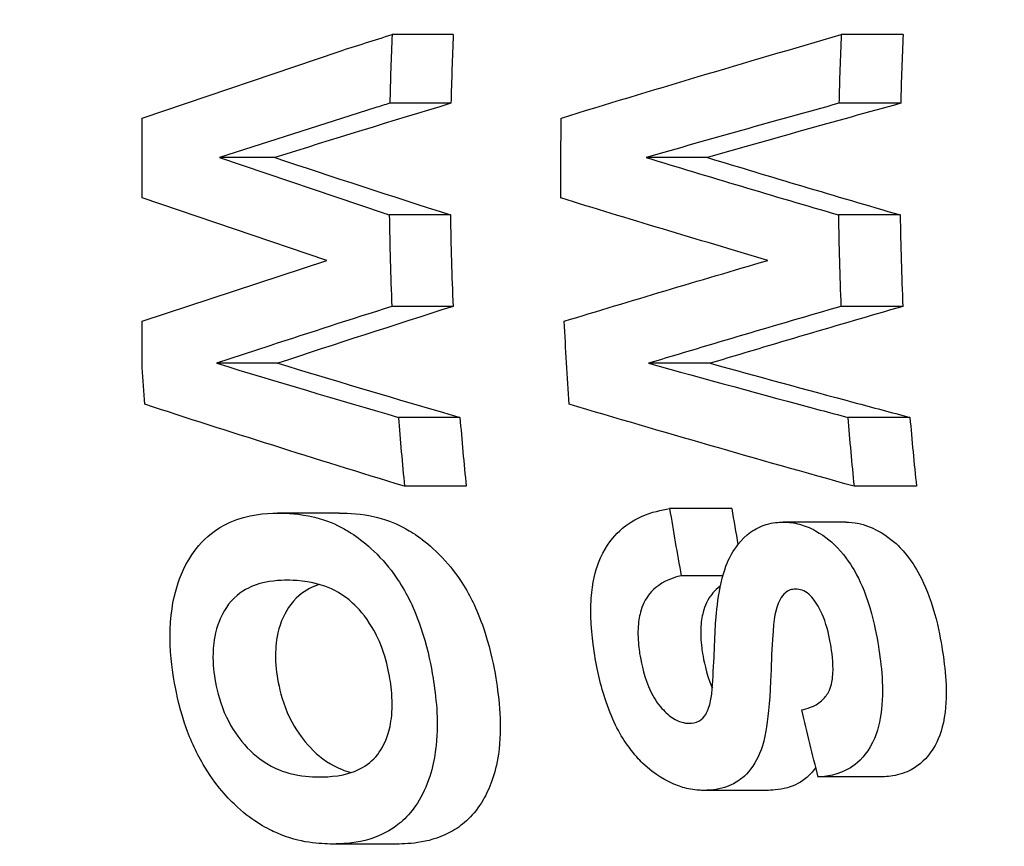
# Model space of a CAD drawing. Header units: inches. Extents: x 1 to 669, y 0 to 417.
# Tile 259 of 448: x 361.921 to 362.264, y 232.387 to 232.674. Entities that reach past the tile are written whole.
import ezdxf

# ---------------------------------------------------------------- set-up
doc = ezdxf.new("R2010")
doc.units = ezdxf.units.IN
doc.header["$LTSCALE"] = 12
doc.header["$MEASUREMENT"] = 0
doc.header["$PDMODE"] = 1
doc.layers.get('Defpoints').update_dxf_attribs({"linetype": 'CONTINUOUS'})
doc.layers.add('D', color=2, linetype='CONTINUOUS')
doc.layers.add('Q', color=4, linetype='CONTINUOUS')
doc.styles.get("Standard").update_dxf_attribs({"font": 'SIMPLEX.SHX', "width": 0.875})
doc.dimstyles.get("Standard").update_dxf_attribs({"dimscale": 28, "dimtxt": 0.125, "dimasz": 0.125, "dimexe": 0.04375, "dimexo": 0.0625, "dimgap": 0.04375, "dimtad": 0, "dimtih": 1, "dimtoh": 1, "dimdec": 4, "dimzin": 12, "dimdsep": 46, "dimlunit": 5, "dimtxsty": 'Standard', "dimcen": 0, "dimclrd": 256, "dimclre": 256, "dimclrt": 256, "dimadec": 1, "dimazin": 3, "dimtfac": 0.875, "dimtdec": 4, "dimtofl": 0, "dimtmove": 0, "dimatfit": 2, "dimfxl": 1, "dimtolj": 1, "dimtzin": 12, "dimlwd": 13, "dimlwe": 13, "dimarcsym": 0})
doc.dimstyles.new('STANDARD$0', dxfattribs={"dimscale": 32, "dimtxt": 0.09375, "dimasz": 0.0625, "dimexe": 0.03125, "dimexo": 0.03125, "dimgap": 0.03125, "dimtad": 1, "dimtih": 1, "dimtoh": 1, "dimdec": 4, "dimzin": 12, "dimdsep": 46, "dimlunit": 5, "dimtxsty": 'Standard', "dimcen": -0.03125, "dimclrd": 256, "dimclre": 256, "dimclrt": 256, "dimadec": 0, "dimazin": 0, "dimtfac": 0.875, "dimtdec": 4, "dimtofl": 0, "dimtmove": 0, "dimatfit": 3, "dimfxl": 1, "dimtolj": 1, "dimtzin": 12, "dimlwd": 13, "dimlwe": 13, "dimarcsym": 0})

# ---------------------------------------------------------------- blocks, each defined once
blk = doc.blocks.new('*D70')
at = {"layer": 'D', "lineweight": 13, "transparency": 16777216}
for p, q in [((327.54465, 287.0038), (425.20482, 287.0038)), ((424.20482, 285.0038), (424.20482, 231.37161)), ((424.20482, 167.62097), (424.20482, 223.24661)), ((370.1312, 165.62097), (425.20482, 165.62097))]:
    blk.add_line(p, q, dxfattribs=at)
at = {"layer": 'D', "transparency": 16777216}
for points in [[(423.87149, 285.0038), (424.53815, 285.0038), (424.20482, 287.0038)], [(423.87149, 167.62097), (424.53815, 167.62097), (424.20482, 165.62097)]]:
    blk.add_solid(points, dxfattribs=at)
at = {"layer": 'Defpoints', "color": 0, "transparency": 16777216}
for p in [(326.54465, 287.0038), (369.1312, 165.62097), (424.20482, 165.62097)]:
    blk.add_point(p, dxfattribs=at)
at = {"layer": 'D', "transparency": 16777216, "insert": (424.20482, 227.30911), "char_height": 3, "attachment_point": 5}
blk.add_mtext('\\A1;121{\\H0.875x;\\S1/2;}{}{\\C2;%%p1}', dxfattribs=at)

msp = doc.modelspace()

# ---------------------------------------------------------------- linework, layer by layer
at = {"layer": 'Q', "extrusion": (-1, 4.93038e-32, -2.22045e-16)}
for p, q in [((362.07207, 232.66929), (362.05079, 232.66929)), ((362.22845, 232.66929), (362.20694, 232.66929)), ((361.96391, 232.64025), (362.03233, 232.66341)), ((362.07125, 232.64538), (362.05, 232.64538)), ((362.22761, 232.64538), (362.20613, 232.64538)), ((362.04482, 232.64381), (361.99077, 232.62651)), ((361.96391, 232.61244), (361.96391, 232.64025)), ((361.99077, 232.62651), (362.04773, 232.60723)), ((362.01004, 232.62651), (361.99077, 232.62651)), ((362.16043, 232.62651), (362.13908, 232.62651)), ((362.02805, 232.59074), (361.96391, 232.61244)), ((362.07107, 232.60656), (362.04982, 232.60656)), ((362.22742, 232.60656), (362.20595, 232.60656)), ((361.96391, 232.56959), (362.02805, 232.59074)), ((362.07198, 232.57472), (362.0507, 232.57472)), ((362.22836, 232.57472), (362.20685, 232.57472)), ((361.96391, 232.5535), (361.96391, 232.56959)), ((362.00825, 232.56105), (361.98978, 232.55496)), ((362.01107, 232.55496), (361.98978, 232.55496)), ((362.16139, 232.55496), (362.13996, 232.55496)), ((362.07438, 232.53614), (362.053, 232.53614)), ((362.23082, 232.53614), (362.20921, 232.53614)), ((362.07658, 232.51218), (362.05512, 232.51218)), ((362.23309, 232.51218), (362.21139, 232.51218)), ((362.16889, 232.5044), (362.14728, 232.5044)), ((362.03244, 232.50284), (362.01096, 232.50284)), ((362.2085, 232.49973), (362.18679, 232.49973)), ((362.16579, 232.48106), (362.15129, 232.48106)), ((362.22122, 232.41106), (362.19892, 232.41106)), ((362.18105, 232.40639), (362.15879, 232.40639)), ((362.05245, 232.38773), (362.03018, 232.38773))]:
    msp.add_line(p, q, dxfattribs=at)
at = {"layer": 'Q', "extrusion": (2.22045e-16, 4.93038e-32, -1)}
msp.add_ellipse((363.2803, 232.64019), major_axis=(1.83846, 0.3112), ratio=0.164614, start_param=-2.288724, end_param=-2.275145, dxfattribs=at)
at = {"layer": 'Q'}
for centre, major_axis, ratio, start_param, end_param in [((362.60125, 232.62097), (0, -0.77997), 0.707107, -1.632788, -1.602089), ((362.60125, 232.62097), (0, -0.74993), 0.707107, -1.635275, -1.603343), ((362.74267, 232.62097), (0, -0.75918), 0.707107, -1.634489, -1.602947), ((362.74267, 232.62097), (0, -0.72882), 0.707107, -1.637146, -1.604286), ((363.30041, 232.62066), (-1.82808, -0.2926), 0.156037, -0.858639, -0.812444), ((362.66476, 232.62951), (1.15053, 0.24464), 0.141551, -4.179057, -4.173725), ((363.31821, 232.581), (-1.85787, -0.29749), 0.155946, -0.95427, -0.908441), ((363.29447, 232.63122), (1.81078, -0.30662), 0.164616, -2.331074, -2.284377), ((363.31507, 232.67268), (1.84162, -0.31197), 0.164523, -2.235238, -2.18896), ((363.31304, 232.67248), (1.80844, -0.30637), 0.16451, -2.233668, -2.186528), ((362.66127, 232.62157), (-1.13582, 0.25602), 0.148809, 1.03405, 1.036234), ((362.60125, 232.62097), (0, -0.77997), 0.707107, -1.552315, -1.511458), ((362.60125, 232.62097), (0, -0.74993), 0.707107, -1.551575, -1.509077), ((362.74267, 232.62097), (0, -0.75918), 0.707107, -1.551809, -1.50983), ((362.74267, 232.62097), (0, -0.72882), 0.707107, -1.551018, -1.507287), ((363.3246, 232.55797), (-1.84984, -0.30497), 0.160559, -0.837961, -0.805842), ((363.34723, 232.51714), (-1.85273, -0.30555), 0.160486, -0.93449, -0.887843), ((363.34615, 232.51746), (-1.82005, -0.30017), 0.160479, -0.936214, -0.888723), ((362.60125, 232.62097), (0, -0.77997), 0.707107, -1.461821, -1.430853), ((362.60125, 232.62097), (0, -0.74993), 0.707107, -1.457436, -1.425207), ((362.74267, 232.62097), (0, -0.75918), 0.707107, -1.458823, -1.426994), ((362.74267, 232.62097), (0, -0.72882), 0.707107, -1.454138, -1.420959), ((362.68116, 232.62658), (0.07255, -0.76952), 0.705541, -1.478121, -1.447397), ((362.68113, 232.62644), (0.06971, -0.73942), 0.705541, -1.471774, -1.454685)]:
    msp.add_ellipse(centre, major_axis=major_axis, ratio=ratio, start_param=start_param, end_param=end_param, dxfattribs=at)
at = {"layer": 'Q', "extrusion": (2.22045e-16, -5.47382e-48, -1)}
msp.add_ellipse((362.65687, 232.62097), major_axis=(0, 0.77418), ratio=0.707107, start_param=-1.581817, end_param=-1.545897, dxfattribs=at)
at = {"layer": 'Q', "extrusion": (2.22045e-16, -4.31408e-32, -1)}
msp.add_ellipse((363.33702, 232.53752), major_axis=(1.85309, 0.30558), ratio=0.160457, start_param=-2.267242, end_param=-2.217391, dxfattribs=at)
at = {"layer": 'Q', "extrusion": (2.22045e-16, -1.09476e-47, -1)}
msp.add_ellipse((362.65687, 232.62097), major_axis=(0, 0.77418), ratio=0.707107, start_param=-1.674686, end_param=-1.637218, dxfattribs=at)
at = {"layer": 'Q', "extrusion": (2.22045e-16, 1.09476e-47, -1)}
msp.add_ellipse((362.51545, 232.62097), major_axis=(0, 0.78291), ratio=0.707107, start_param=-1.673523, end_param=-1.65709, dxfattribs=at)
at = {"layer": 'Q', "extrusion": (2.22045e-16, -1.2326e-32, -1)}
for centre, major_axis, ratio, start_param, end_param in [((362.92417, 232.55693), (1.49205, -0.28309), 0.163259, -4.121954, -4.045335), ((362.91197, 232.5899), (1.45233, -0.28121), 0.159023, -4.240056, -4.160462)]:
    msp.add_ellipse(centre, major_axis=major_axis, ratio=ratio, start_param=start_param, end_param=end_param, dxfattribs=at)
at = {"layer": 'Q', "extrusion": (2.22045e-16, -5.85483e-32, -1)}
msp.add_ellipse((362.70963, 232.62755), major_axis=(-0.07209, 0.76458), ratio=0.705541, start_param=-1.790801, end_param=-1.759198, dxfattribs=at)
at = {"layer": 'Q'}
for points in [[(362.10962, 232.64025), (362.1406, 232.64977), (362.17318, 232.6595), (362.20694, 232.66929)], [(362.22761, 232.64538), (362.20445, 232.639), (362.18199, 232.6327), (362.16043, 232.62651)], [(362.18145, 232.59074), (362.15658, 232.59807), (362.13253, 232.60533), (362.10948, 232.61244)], [(362.07198, 232.57472), (362.0514, 232.56818), (362.03103, 232.56158), (362.01107, 232.55496)], [(361.9898, 232.55495), (362.01039, 232.54869), (362.03146, 232.54241), (362.053, 232.53614)]]:
    msp.add_open_spline(points, degree=3, dxfattribs=at)
for points, knots in [([(362.01107, 232.55496), (362.02974, 232.54928), (362.04882, 232.54359), (362.07031, 232.53733), (362.07234, 232.53673), (362.07438, 232.53614)], [-11.4940948, -11.4940948, -11.4940948, -11.4940948, -11.3102458, -11.3102458, -11.2910916, -11.2910916, -11.2910916, -11.2910916]), ([(362.13996, 232.55496), (362.15952, 232.54953), (362.17942, 232.54411), (362.20282, 232.53785), (362.20601, 232.53699), (362.20921, 232.53614)], [4.6148012, 4.6148012, 4.6148012, 4.6148012, 4.7918216, 4.7918216, 4.8197222, 4.8197222, 4.8197222, 4.8197222]), ([(362.16139, 232.55496), (362.1778, 232.55041), (362.19445, 232.54587), (362.21779, 232.53961), (362.2243, 232.53787), (362.23082, 232.53614)], [-11.1116963, -11.1116963, -11.1116963, -11.1116963, -10.9635752, -10.9635752, -10.906796, -10.906796, -10.906796, -10.906796]), ([(362.12102, 232.45467), (362.12071, 232.45682), (362.11944, 232.46494), (362.12039, 232.47885), (362.12156, 232.48291), (362.12433, 232.49036), (362.12688, 232.49368), (362.13145, 232.49829), (362.13431, 232.5002), (362.14121, 232.50331), (362.14431, 232.50387), (362.14728, 232.5044)], [0, 0, 0, 0, 0.0168236, 0.0168236, 0.0287117, 0.0287117, 0.0509456, 0.0509456, 0.0761493, 0.0761493, 0.104778, 0.104778, 0.104778, 0.104778]), ([(361.9749, 232.44512), (361.97436, 232.44886), (361.97341, 232.4548), (361.97389, 232.46949), (361.97505, 232.47457), (361.97768, 232.48236), (361.97997, 232.48737), (361.98589, 232.4942), (361.98926, 232.49732), (362.00088, 232.50255), (362.0067, 232.50273), (362.01096, 232.50284)], [0, 0, 0, 0, 0.0293331, 0.0293331, 0.0568224, 0.0568224, 0.0833273, 0.0833273, 0.0995792, 0.0995792, 0.1194314, 0.1194314, 0.1194314, 0.1194314]), ([(362.01096, 232.50284), (362.01455, 232.50281), (362.01825, 232.50273), (362.02855, 232.50023), (362.03103, 232.499), (362.03407, 232.49742)], [0, 0, 0, 0, 0.03779106, 0.03779106, 0.07064205, 0.07064205, 0.07064205, 0.07064205]), ([(362.03244, 232.50284), (362.03602, 232.50281), (362.03972, 232.50274), (362.05005, 232.50023), (362.05254, 232.499), (362.05558, 232.49742)], [0, 0, 0, 0, 0.03764533, 0.03764533, 0.0703385, 0.0703385, 0.0703385, 0.0703385]), ([(362.03407, 232.49742), (362.03696, 232.4957), (362.04197, 232.49262), (362.05309, 232.48021), (362.05577, 232.47487), (362.05762, 232.47103)], [0, 0, 0, 0, 0.03109663, 0.03109663, 0.06111309, 0.06111309, 0.06111309, 0.06111309]), ([(362.05558, 232.49742), (362.05847, 232.49571), (362.06353, 232.49261), (362.07474, 232.48015), (362.07745, 232.47481), (362.07929, 232.47103)], [0, 0, 0, 0, 0.03098316, 0.03098316, 0.06083085, 0.06083085, 0.06083085, 0.06083085]), ([(362.16874, 232.48853), (362.16996, 232.49049), (362.17194, 232.49369), (362.17713, 232.49742), (362.1789, 232.49828), (362.18325, 232.49961), (362.18505, 232.49968), (362.18679, 232.49973)], [0, 0, 0, 0, 0.02047255, 0.02047255, 0.03035711, 0.03035711, 0.04271937, 0.04271937, 0.04271937, 0.04271937]), ([(362.18679, 232.49973), (362.18883, 232.49963), (362.19038, 232.49955), (362.19405, 232.49853), (362.19595, 232.4978), (362.20165, 232.49468), (362.20416, 232.49235), (362.20855, 232.48777), (362.21068, 232.48427), (362.21317, 232.47983), (362.2151, 232.4758), (362.21853, 232.46449), (362.21927, 232.45997), (362.21988, 232.45649)], [0, 0, 0, 0, 0.0193728, 0.0193728, 0.0343444, 0.0343444, 0.0611422, 0.0611422, 0.1123204, 0.1123204, 0.1828719, 0.1828719, 0.2493941, 0.2493941, 0.2493941, 0.2493941]), ([(362.2085, 232.49973), (362.21106, 232.49961), (362.21462, 232.4994), (362.2232, 232.49484), (362.22577, 232.4925), (362.2303, 232.48786), (362.23246, 232.48435), (362.23535, 232.47926), (362.23717, 232.47523), (362.24049, 232.46449), (362.24125, 232.46), (362.24189, 232.45649)], [0, 0, 0, 0, 0.0242687, 0.0242687, 0.0429069, 0.0429069, 0.0781673, 0.0781673, 0.1355792, 0.1355792, 0.1948981, 0.1948981, 0.1948981, 0.1948981]), ([(362.16307, 232.46079), (362.16315, 232.4625), (362.16346, 232.47207), (362.16669, 232.48459), (362.16793, 232.487), (362.16874, 232.48853)], [0, 0, 0, 0, 0.01359707, 0.01359707, 0.02100696, 0.02100696, 0.02100696, 0.02100696]), ([(362.01432, 232.47951), (362.01195, 232.47946), (362.00759, 232.47939), (362.00145, 232.47713), (361.99852, 232.47586), (361.99301, 232.47049), (361.99149, 232.46721), (361.9892, 232.46159), (361.98876, 232.45792), (361.98829, 232.4514), (361.98874, 232.44817), (361.98917, 232.44516)], [0, 0, 0, 0, 0.024951, 0.024951, 0.0347582, 0.0347582, 0.0453145, 0.0453145, 0.066435, 0.066435, 0.109134, 0.109134, 0.109134, 0.109134]), ([(362.05005, 232.44516), (362.04959, 232.44767), (362.04898, 232.45085), (362.04656, 232.45815), (362.04517, 232.46084), (362.04147, 232.46714), (362.03896, 232.46981), (362.03376, 232.47457), (362.03036, 232.47632), (362.02185, 232.47938), (362.01622, 232.47947), (362.01432, 232.47951)], [0, 0, 0, 0, 0.0196184, 0.0196184, 0.0404262, 0.0404262, 0.0801593, 0.0801593, 0.1488391, 0.1488391, 0.2763174, 0.2763174, 0.2763174, 0.2763174]), ([(362.15129, 232.48106), (362.15001, 232.48075), (362.14731, 232.48007), (362.14143, 232.47652), (362.13987, 232.47427), (362.13782, 232.47107), (362.13717, 232.46865), (362.13645, 232.4653), (362.13623, 232.46329), (362.1363, 232.45795), (362.13661, 232.45569), (362.13685, 232.45404)], [0, 0, 0, 0, 0.0130199, 0.0130199, 0.0282629, 0.0282629, 0.0682099, 0.0682099, 0.1155545, 0.1155545, 0.1658055, 0.1658055, 0.1658055, 0.1658055]), ([(362.02546, 232.47801), (362.02522, 232.47793), (362.02497, 232.47784), (362.02256, 232.47695), (362.01984, 232.47559), (362.01462, 232.47046), (362.01313, 232.46718), (362.01087, 232.46156), (362.01047, 232.45788), (362.01004, 232.45138), (362.01052, 232.44816), (362.01096, 232.44516)], [0.0238396, 0.0238396, 0.0238396, 0.0238396, 0.0252484, 0.0252484, 0.0376255, 0.0376255, 0.052307, 0.052307, 0.08194, 0.08194, 0.1426136, 0.1426136, 0.1426136, 0.1426136]), ([(362.16494, 232.47751), (362.1627, 232.47584), (362.16153, 232.47414), (362.15959, 232.47107), (362.15894, 232.46865), (362.15824, 232.46531), (362.15804, 232.4633), (362.15814, 232.45795), (362.15847, 232.45569), (362.15871, 232.45404)], [0.015469, 0.015469, 0.015469, 0.015469, 0.0282709, 0.0282709, 0.0682514, 0.0682514, 0.1168708, 0.1168708, 0.1686879, 0.1686879, 0.1686879, 0.1686879]), ([(362.19102, 232.4764), (362.19032, 232.47635), (362.18976, 232.47631), (362.18846, 232.47586), (362.18788, 232.47544), (362.18669, 232.47446), (362.18624, 232.47371), (362.1857, 232.4728)], [0, 0, 0, 0, 0.00680832, 0.00680832, 0.01478025, 0.01478025, 0.03395636, 0.03395636, 0.03395636, 0.03395636]), ([(362.19751, 232.47258), (362.19704, 232.47318), (362.19648, 232.47394), (362.19495, 232.47524), (362.19414, 232.47572), (362.19253, 232.47628), (362.19186, 232.47633), (362.19102, 232.4764)], [0, 0, 0, 0, 0.00597842, 0.00597842, 0.01126216, 0.01126216, 0.0164335, 0.0164335, 0.0164335, 0.0164335]), ([(362.1857, 232.4728), (362.18371, 232.46864), (362.18367, 232.46729), (362.18266, 232.45411), (362.18265, 232.44994), (362.18202, 232.43669), (362.18137, 232.43064), (362.17985, 232.42184), (362.17838, 232.41846), (362.17492, 232.41266), (362.17283, 232.41087), (362.16887, 232.4081), (362.16638, 232.40742), (362.16257, 232.40646), (362.16064, 232.40643), (362.15879, 232.40639)], [0, 0, 0, 0, 0.0400548, 0.0400548, 0.062876, 0.062876, 0.0949981, 0.0949981, 0.1424037, 0.1424037, 0.2076144, 0.2076144, 0.3204309, 0.3204309, 0.645703, 0.645703, 0.645703, 0.645703]), ([(362.05762, 232.47103), (362.05892, 232.4681), (362.06013, 232.46512), (362.06349, 232.45449), (362.06431, 232.44966), (362.06503, 232.44546)], [0, 0, 0, 0, 0.02454532, 0.02454532, 0.06477413, 0.06477413, 0.06477413, 0.06477413]), ([(362.07929, 232.47103), (362.0806, 232.4681), (362.08182, 232.46513), (362.08526, 232.45449), (362.08611, 232.44968), (362.08686, 232.44546)], [0, 0, 0, 0, 0.02458733, 0.02458733, 0.06497875, 0.06497875, 0.06497875, 0.06497875]), ([(362.20343, 232.4562), (362.20309, 232.45819), (362.20242, 232.46194), (362.20003, 232.46867), (362.19867, 232.47088), (362.19751, 232.47258)], [0, 0, 0, 0, 0.01555969, 0.01555969, 0.02994215, 0.02994215, 0.02994215, 0.02994215]), ([(362.16204, 232.4411), (362.16222, 232.44292), (362.16251, 232.44878), (362.16289, 232.45638), (362.16294, 232.45828), (362.16307, 232.46079)], [0, 0, 0, 0, 0.01487627, 0.01487627, 0.02926979, 0.02926979, 0.02926979, 0.02926979]), ([(362.19323, 232.4344), (362.19468, 232.43474), (362.19769, 232.43546), (362.20101, 232.43836), (362.20185, 232.43942), (362.20346, 232.44241), (362.20378, 232.4445), (362.20436, 232.44945), (362.20382, 232.45335), (362.20343, 232.4562)], [0, 0, 0, 0, 0.0146517, 0.0146517, 0.02063938, 0.02063938, 0.03080335, 0.03080335, 0.06629702, 0.06629702, 0.06629702, 0.06629702]), ([(362.21988, 232.45649), (362.22078, 232.45029), (362.22203, 232.44175), (362.22022, 232.42939), (362.21926, 232.42542), (362.21477, 232.41773), (362.21214, 232.41556), (362.20591, 232.4116), (362.20143, 232.41126), (362.19892, 232.41106)], [0, 0, 0, 0, 0.0483889, 0.0483889, 0.0670783, 0.0670783, 0.0858151, 0.0858151, 0.1259458, 0.1259458, 0.1259458, 0.1259458]), ([(362.24189, 232.45649), (362.24281, 232.45051), (362.24406, 232.44225), (362.24238, 232.42848), (362.24111, 232.4249), (362.23743, 232.41817), (362.2349, 232.41595), (362.23156, 232.41368), (362.22978, 232.41273), (362.22501, 232.41135), (362.22312, 232.41121), (362.22122, 232.41106)], [0, 0, 0, 0, 0.0467232, 0.0467232, 0.0748746, 0.0748746, 0.1136707, 0.1136707, 0.1392126, 0.1392126, 0.1636679, 0.1636679, 0.1636679, 0.1636679]), ([(362.15879, 232.40639), (362.15764, 232.40643), (362.15597, 232.40648), (362.15202, 232.4073), (362.15052, 232.40781), (362.14633, 232.40962), (362.14236, 232.4116), (362.1367, 232.41705), (362.13513, 232.41868), (362.13015, 232.42547), (362.12766, 232.43002), (362.12319, 232.44307), (362.12213, 232.44795), (362.12102, 232.45467)], [0, 0, 0, 0, 0.01114191, 0.01114191, 0.02013481, 0.02013481, 0.03261858, 0.03261858, 0.03592435, 0.03592435, 0.04092929, 0.04092929, 0.04500138, 0.04500138, 0.04500138, 0.04500138]), ([(362.13685, 232.45404), (362.13723, 232.45169), (362.13794, 232.44733), (362.14118, 232.43947), (362.14252, 232.43733), (362.14538, 232.43398), (362.14675, 232.43263), (362.14967, 232.4307), (362.15081, 232.43032), (362.15245, 232.42979), (362.15335, 232.42976), (362.15409, 232.42973)], [0, 0, 0, 0, 0.01833133, 0.01833133, 0.03034672, 0.03034672, 0.03951086, 0.03951086, 0.0484033, 0.0484033, 0.0835849, 0.0835849, 0.0835849, 0.0835849]), ([(362.15871, 232.45404), (362.15912, 232.45168), (362.15985, 232.44734), (362.16193, 232.44238), (362.16202, 232.44215), (362.16212, 232.44194)], [0, 0, 0, 0, 0.01840918, 0.01840918, 0.01929503, 0.01929503, 0.01929503, 0.01929503]), ([(362.06503, 232.44546), (362.06596, 232.43905), (362.06708, 232.43138), (362.06571, 232.41838), (362.06473, 232.41173), (362.05832, 232.39915), (362.05463, 232.39567), (362.04927, 232.39199), (362.04605, 232.3902), (362.03702, 232.3879), (362.03334, 232.38781), (362.03018, 232.38773)], [0, 0, 0, 0, 0.0500754, 0.0500754, 0.0693963, 0.0693963, 0.0866078, 0.0866078, 0.0986025, 0.0986025, 0.1098267, 0.1098267, 0.1098267, 0.1098267]), ([(362.08686, 232.44546), (362.08797, 232.43816), (362.08916, 232.42879), (362.08668, 232.41178), (362.08456, 232.4068), (362.07928, 232.39769), (362.07548, 232.39445), (362.06452, 232.38803), (362.05672, 232.38784), (362.05245, 232.38773)], [0, 0, 0, 0, 0.0571954, 0.0571954, 0.099409, 0.099409, 0.1613092, 0.1613092, 0.2890016, 0.2890016, 0.2890016, 0.2890016]), ([(362.03018, 232.38773), (362.02561, 232.38784), (362.01907, 232.38798), (362.0078, 232.39286), (362.00259, 232.39542), (361.99411, 232.40324), (361.98942, 232.40811), (361.98255, 232.4198), (361.9804, 232.42455), (361.97645, 232.4363), (361.97554, 232.4416), (361.9749, 232.44512)], [0, 0, 0, 0, 0.0478027, 0.0478027, 0.06416671, 0.06416671, 0.0726845, 0.0726845, 0.07771937, 0.07771937, 0.08392917, 0.08392917, 0.08392917, 0.08392917]), ([(361.98917, 232.44516), (361.98974, 232.44206), (361.99055, 232.43805), (361.99442, 232.42891), (361.99675, 232.42562), (362.00097, 232.42045), (362.00374, 232.41781), (362.01122, 232.41334), (362.01482, 232.41242), (362.02049, 232.41116), (362.024, 232.41109), (362.02573, 232.41106)], [0, 0, 0, 0, 0.0243063, 0.0243063, 0.0493255, 0.0493255, 0.0826793, 0.0826793, 0.1199479, 0.1199479, 0.2070472, 0.2070472, 0.2070472, 0.2070472]), ([(362.01096, 232.44516), (362.01156, 232.44201), (362.01241, 232.43799), (362.01639, 232.42879), (362.01879, 232.42549), (362.02286, 232.42057), (362.02564, 232.41785), (362.03207, 232.41406), (362.03459, 232.41313), (362.03647, 232.41258)], [0, 0, 0, 0, 0.0247089, 0.0247089, 0.0505011, 0.0505011, 0.0831494, 0.0831494, 0.1067359, 0.1067359, 0.1067359, 0.1067359]), ([(362.02573, 232.41106), (362.02874, 232.41113), (362.03448, 232.41126), (362.04194, 232.41505), (362.04405, 232.4167), (362.04718, 232.42076), (362.0488, 232.42347), (362.05039, 232.42993), (362.05081, 232.43258), (362.05082, 232.43995), (362.05038, 232.44287), (362.05005, 232.44516)], [0, 0, 0, 0, 0.03180062, 0.03180062, 0.0461983, 0.0461983, 0.05804234, 0.05804234, 0.06389848, 0.06389848, 0.06993973, 0.06993973, 0.06993973, 0.06993973]), ([(362.15409, 232.42973), (362.15497, 232.42976), (362.15625, 232.42982), (362.15845, 232.43112), (362.15918, 232.43179), (362.16017, 232.4334), (362.16071, 232.43444), (362.16164, 232.43794), (362.16184, 232.43951), (362.16204, 232.4411)], [0, 0, 0, 0, 0.00860437, 0.00860437, 0.01360981, 0.01360981, 0.01632928, 0.01632928, 0.01875961, 0.01875961, 0.01875961, 0.01875961]), ([(362.19807, 232.41437), (362.19696, 232.41281), (362.19577, 232.41155), (362.19209, 232.40854), (362.18966, 232.40771), (362.18518, 232.40648), (362.1824, 232.40642), (362.18105, 232.40639)], [0.05306039, 0.05306039, 0.05306039, 0.05306039, 0.05487845, 0.05487845, 0.05855803, 0.05855803, 0.06640601, 0.06640601, 0.06640601, 0.06640601])]:
    msp.add_open_spline(points, degree=3, knots=knots, dxfattribs=at)

# ---------------------------------------------------------------- dimensions: what is measured, and where the dimension line sits
at = {"layer": 'D'}
dim = msp.add_linear_dim(base=(424.20482, 165.62097), p1=(326.54465, 287.0038), p2=(369.1312, 165.62097), angle=90, text='<>{}{\\C2;%%p1}', dimstyle='STANDARD$0', override={"dimdec": 1, "dimtp": 1, "dimtm": 1, "dimarcsym": 1}, dxfattribs=at)
dim.commit()
dim.dimension.update_dxf_attribs({"geometry": '*D70', "text_midpoint": (424.20482, 227.30911), "dimtype": 160})

# ---------------------------------------------------------------- leaders
at = {"layer": 'D', "annotation_type": 0, "has_hookline": 1, "hookline_direction": 0, "text_width": 26.6875}
msp.add_leader([(346.29356, 235.62097), (369.49455, 221.78919), (372.99455, 221.78919)], dimstyle='Standard', override={"dimgap": 0.04375, "dimtad": 0, "dimarcsym": 1}, dxfattribs=at)

doc.saveas('drawing.dxf')
